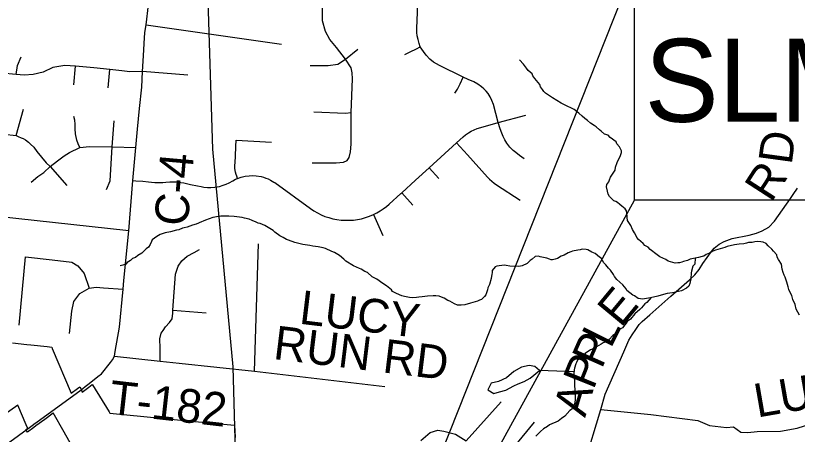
# Model space of a CAD drawing. Extents: x 0 to 39.3, y -3.9 to 22.
# Drawn here: x 3.818 to 5.137, y 19.174 to 19.881 of the extents above; entities that cross this region are included whole.
import ezdxf

# ---------------------------------------------------------------- set-up
doc = ezdxf.new("R2010")
doc.units = 0
for name, color, linetype in [('GM_X_Corporation', 7, 'Continuous'), ('GM_X_County_Road', 7, 'Continuous'), ('GM_X_County_Road_Text', 7, 'Continuous'), ('GM_X_Minor_Lake', 7, 'Continuous'), ('GM_X_Minor_River', 7, 'Continuous'), ('GM_X_Rail_Line', 7, 'Continuous'), ('GM_X_Township_Road', 7, 'Continuous'), ('GM_X_Township_Road_Text', 7, 'Continuous'), ('SH_Text', 7, 'Continuous')]:
    doc.layers.add(name, color=color, linetype=linetype)

msp = doc.modelspace()

# ---------------------------------------------------------------- linework, layer by layer
at = {"layer": 'GM_X_Corporation'}
for points in [[(3.8127, 19.3287), (3.8367, 19.3261), (3.8435, 19.3254), (3.871, 19.3224), (3.8789, 19.3216), (3.8798, 19.3194), (3.9114, 19.2441), (3.9222, 19.252), (3.9261, 19.2548), (3.9282, 19.2505), (3.93, 19.2458), (3.9413, 19.2541), (3.9471, 19.2583), (3.9474, 19.2578), (3.9755, 19.2126), (3.9769, 19.2103), (3.9937, 19.2087), (4.0288, 19.2052), (4.1022, 19.198), (4.187, 19.1897), (4.1885, 19.1693)], [(3.9157, 19.1502), (3.8998, 19.1781), (3.8812, 19.2105), (3.881, 19.2104), (3.8671, 19.1994), (3.867, 19.1994), (3.8522, 19.1886), (3.8522, 19.1886), (3.8484, 19.1858), (3.8378, 19.1781), (3.8368, 19.1799), (3.8353, 19.1825), (3.8368, 19.1835), (3.8382, 19.1845), (3.8356, 19.1905), (3.8216, 19.2234), (3.8216, 19.2234), (3.7948, 19.2043)]]:
    msp.add_lwpolyline(points, dxfattribs=at)
at = {"layer": 'GM_X_County_Road'}
msp.add_line((3.7009, 19.0841), (3.8433, 19.1878), dxfattribs=at)
for points in [[(3.9382, 19.2576), (3.939, 19.2582), (3.9568, 19.272), (3.9625, 19.2764), (3.9778, 19.2958), (3.9813, 19.3003), (3.9845, 19.3066), (3.9858, 19.3142), (3.9934, 19.3553), (3.9993, 19.4193), (4.0007, 19.4341), (4.0089, 19.5177), (4.0159, 19.6027), (4.0205, 19.6583), (4.0237, 19.6893), (4.0267, 19.7239), (4.0306, 19.7604), (4.0319, 19.7865), (4.0335, 19.8129), (4.0345, 19.8341), (4.0361, 19.8521), (4.0381, 19.8654), (4.0462, 19.9336)], [(3.8433, 19.1878), (3.8457, 19.1895), (3.851, 19.1933), (3.8518, 19.1939), (3.9284, 19.2497), (3.9382, 19.2576)]]:
    msp.add_lwpolyline(points, dxfattribs=at)
at = {"layer": 'GM_X_Minor_Lake'}
for points in [[(4.702, 19.282), (4.6938, 19.289), (4.6843, 19.2907), (4.6713, 19.2875), (4.6587, 19.2805), (4.6459, 19.2697), (4.6325, 19.2638), (4.6203, 19.2606), (4.6144, 19.2493), (4.6246, 19.2435), (4.6345, 19.2459), (4.6448, 19.2492), (4.6583, 19.2562)], [(4.6583, 19.2562), (4.6659, 19.2595), (4.6759, 19.2635), (4.6859, 19.269), (4.702, 19.282)]]:
    msp.add_lwpolyline(points, dxfattribs=at)
at = {"layer": 'GM_X_Minor_River'}
for points in [[(4.8115, 19.6807), (4.8059, 19.6861), (4.8029, 19.6881), (4.7973, 19.6935), (4.7943, 19.6955), (4.7879, 19.6994), (4.7826, 19.704), (4.7785, 19.7075), (4.774, 19.711), (4.7684, 19.7161), (4.7601, 19.7227), (4.7439, 19.7306), (4.7386, 19.7333), (4.7239, 19.7419), (4.7206, 19.7443), (4.7119, 19.7501), (4.7089, 19.7529), (4.7071, 19.7563), (4.7037, 19.7609), (4.7023, 19.7648), (4.6941, 19.7748), (4.6907, 19.779), (4.6897, 19.7825), (4.6829, 19.7883), (4.6799, 19.7921), (4.6747, 19.7991), (4.668, 19.8064)], [(5.1405, 19.3756), (5.135, 19.3856), (5.1332, 19.3933), (5.1292, 19.4021), (5.1278, 19.4086), (5.1252, 19.4128), (5.1226, 19.4189), (5.1216, 19.4235), (5.1194, 19.4311), (5.1161, 19.4396), (5.1147, 19.443), (5.1132, 19.4472), (5.1114, 19.4533), (5.11, 19.4614), (5.1049, 19.4694), (5.103, 19.4733), (5.1023, 19.4771), (5.0964, 19.4833), (5.0941, 19.4871), (5.0874, 19.4926), (5.0844, 19.4964), (5.0791, 19.4984), (5.075, 19.4992), (5.0704, 19.4997), (5.0654, 19.4994), (5.0609, 19.4983), (5.0544, 19.4981), (5.051, 19.497), (5.0464, 19.4959), (5.0388, 19.4953), (5.0311, 19.4943), (5.0185, 19.4911), (5.0143, 19.4897), (5.0029, 19.4864), (4.9987, 19.485), (4.9945, 19.4832), (4.9887, 19.4802), (4.9833, 19.4777), (4.9791, 19.4751), (4.9761, 19.4744), (4.9703, 19.4726), (4.9616, 19.4712), (4.9558, 19.4702), (4.9516, 19.4679), (4.9448, 19.4662), (4.9417, 19.4651), (4.9383, 19.464), (4.9352, 19.4637), (4.931, 19.4634), (4.9189, 19.4666), (4.9148, 19.4694), (4.9046, 19.4741), (4.9005, 19.4772), (4.8884, 19.4862), (4.8851, 19.49), (4.8794, 19.4932), (4.8765, 19.4966), (4.869, 19.5029), (4.866, 19.5063), (4.8645, 19.5102), (4.8623, 19.5144), (4.859, 19.5198), (4.8557, 19.5267), (4.8523, 19.5321), (4.8505, 19.5351), (4.8498, 19.5401), (4.8499, 19.5435), (4.8492, 19.5469), (4.8485, 19.5515), (4.8463, 19.555), (4.841, 19.5596), (4.8376, 19.5624), (4.8335, 19.5655), (4.8305, 19.5674), (4.8275, 19.5686), (4.823, 19.5729), (4.82, 19.5756), (4.8178, 19.5794), (4.8167, 19.5848), (4.815, 19.592), (4.8154, 19.5958), (4.8189, 19.6007), (4.8197, 19.6037), (4.8217, 19.6083), (4.8295, 19.6199), (4.8303, 19.6252), (4.8331, 19.6328), (4.8386, 19.6449), (4.8399, 19.6498), (4.8399, 19.6528), (4.8366, 19.6597), (4.8325, 19.6647), (4.8311, 19.6682), (4.8213, 19.6752), (4.8179, 19.6791), (4.8115, 19.6807)], [(4.452, 19.4182), (4.4434, 19.4252), (4.4374, 19.4287), (4.4276, 19.4365), (4.4197, 19.44), (4.4114, 19.4474), (4.4073, 19.449), (4.4009, 19.4529), (4.3979, 19.4545), (4.3881, 19.4588), (4.3753, 19.4667), (4.3719, 19.4698), (4.3644, 19.476), (4.3614, 19.4776), (4.3557, 19.4815), (4.3512, 19.4831), (4.341, 19.4878), (4.3369, 19.489), (4.3285, 19.4907), (4.3194, 19.492), (4.3145, 19.4928), (4.3062, 19.4941), (4.3027, 19.4946), (4.2891, 19.4979), (4.2785, 19.5018), (4.2751, 19.503), (4.2691, 19.5066), (4.2638, 19.5093), (4.2552, 19.5156), (4.2522, 19.5183), (4.2386, 19.5265), (4.2303, 19.5301), (4.2273, 19.5309), (4.2235, 19.5325), (4.2171, 19.5353), (4.2118, 19.5376), (4.2039, 19.5393), (4.2001, 19.5401), (4.1868, 19.5422), (4.1777, 19.5424), (4.164, 19.5423), (4.1598, 19.542), (4.1541, 19.5409), (4.1507, 19.5402), (4.1384, 19.5355), (4.1342, 19.534), (4.1315, 19.533), (4.1224, 19.5289), (4.1162, 19.5275), (4.1074, 19.5239), (4.1021, 19.5228), (4.0994, 19.5221), (4.0933, 19.5196), (4.0891, 19.5189), (4.0792, 19.516), (4.07, 19.5146), (4.062, 19.5114), (4.0559, 19.5084), (4.0524, 19.5054), (4.0485, 19.5025), (4.047, 19.4998), (4.0446, 19.4949), (4.0419, 19.4904), (4.0384, 19.4874), (4.0307, 19.48), (4.0241, 19.4759), (4.0203, 19.4729), (4.0153, 19.4711), (4.0115, 19.4677), (4.0061, 19.4644), (4.0037, 19.4614), (3.9988, 19.46), (3.9942, 19.4585)], [(4.9646, 19.4717), (4.9637, 19.4616), (4.9606, 19.4579), (4.9582, 19.45), (4.9577, 19.4469), (4.9572, 19.437), (4.9563, 19.4317), (4.9555, 19.4287), (4.9539, 19.4246), (4.9501, 19.4212), (4.9413, 19.4168), (4.9363, 19.4157), (4.926, 19.4133), (4.9172, 19.4123), (4.9069, 19.409), (4.9012, 19.4076), (4.889, 19.4048), (4.8791, 19.4031), (4.876, 19.4027), (4.8684, 19.4036), (4.862, 19.4079), (4.8594, 19.4091), (4.8541, 19.4134), (4.8489, 19.4173), (4.8478, 19.42), (4.8426, 19.4265), (4.8321, 19.4358), (4.8284, 19.4405), (4.8269, 19.4439), (4.8217, 19.4516), (4.8183, 19.4547), (4.8139, 19.4605), (4.8105, 19.464), (4.8057, 19.4717), (4.8031, 19.4736), (4.796, 19.4794), (4.7899, 19.4818), (4.7831, 19.4857), (4.7805, 19.4862), (4.774, 19.4867), (4.7702, 19.486), (4.7664, 19.4849), (4.7576, 19.4832), (4.7546, 19.4821), (4.7504, 19.4806), (4.7434, 19.4766), (4.7385, 19.4751), (4.7319, 19.4711), (4.7285, 19.47), (4.7239, 19.4689), (4.7213, 19.469), (4.7186, 19.4698), (4.7141, 19.4714), (4.7027, 19.4738), (4.7001, 19.475), (4.6944, 19.4744), (4.6893, 19.4699), (4.6859, 19.4677), (4.6809, 19.4628), (4.6728, 19.4588), (4.6671, 19.4577), (4.6515, 19.4584), (4.6458, 19.4593), (4.6424, 19.4597), (4.6298, 19.4584), (4.6272, 19.4569), (4.6221, 19.4509), (4.6217, 19.4471), (4.6212, 19.4445), (4.6204, 19.4373), (4.6175, 19.4271), (4.6148, 19.4218), (4.6143, 19.418), (4.6112, 19.4097), (4.6088, 19.407), (4.6038, 19.4022), (4.6007, 19.4007), (4.5973, 19.3989), (4.5854, 19.3957), (4.5759, 19.3932), (4.5698, 19.3925), (4.5633, 19.3923), (4.5584, 19.3946), (4.5505, 19.3993), (4.5471, 19.4005), (4.5411, 19.4044), (4.5362, 19.4057), (4.5324, 19.4073), (4.5267, 19.4081), (4.5222, 19.4082), (4.513, 19.4076), (4.5039, 19.4066), (4.4982, 19.4056), (4.4944, 19.4053), (4.4879, 19.405), (4.4822, 19.4051), (4.4739, 19.4071), (4.4697, 19.408), (4.4603, 19.4123), (4.4535, 19.4155), (4.452, 19.4182)], [(4.8902, 19.4051), (4.8831, 19.3969), (4.8797, 19.3947), (4.8766, 19.3913), (4.8739, 19.3876), (4.8712, 19.3853), (4.8627, 19.3779), (4.8553, 19.3689), (4.8499, 19.3648), (4.8483, 19.3618), (4.8417, 19.3543), (4.8379, 19.3517), (4.8313, 19.3446), (4.8256, 19.3412), (4.8194, 19.3345), (4.8136, 19.3304), (4.8094, 19.3286), (4.8059, 19.3264), (4.7979, 19.3223), (4.7913, 19.3183), (4.7879, 19.3168), (4.7791, 19.3109), (4.776, 19.3075), (4.7659, 19.2997), (4.7644, 19.2959), (4.7632, 19.2933), (4.7611, 19.2861), (4.7603, 19.2831), (4.7599, 19.277), (4.7601, 19.2705), (4.7608, 19.2644), (4.761, 19.256), (4.7613, 19.2503), (4.7616, 19.2465), (4.7618, 19.2374), (4.7622, 19.234), (4.7617, 19.2275), (4.7601, 19.2245), (4.7558, 19.2166), (4.7531, 19.2144), (4.7446, 19.205), (4.7388, 19.2013), (4.7334, 19.1968), (4.7189, 19.1906), (4.7154, 19.1876), (4.7085, 19.1836), (4.7035, 19.1795), (4.6988, 19.1746), (4.6957, 19.1712)], [(4.7601, 19.2799), (4.702, 19.282)]]:
    msp.add_lwpolyline(points, dxfattribs=at)
at = {"layer": 'GM_X_Rail_Line'}
msp.add_lwpolyline([(4.1271, 20.7), (4.1467, 20.5856), (4.1418, 20.4249), (4.139, 20.0148), (4.15, 19.6557), (4.1846, 19.2885), (4.1888, 19.1257), (4.2085, 18.9402), (4.2168, 18.8287), (4.2193, 18.7647), (4.2048, 18.6815), (4.1862, 18.6283)], dxfattribs=at)
at = {"layer": 'GM_X_Township_Road'}
for p, q in [((4.0381, 19.8654), (4.2664, 19.8328)), ((4.3747, 19.8073), (4.3951, 19.824)), ((3.9158, 19.764), (3.9187, 19.7953)), ((3.9738, 19.7588), (3.9771, 19.7901)), ((4.1085, 19.7803), (4.0319, 19.7865)), ((3.8187, 19.6786), (3.8309, 19.7232)), ((4.5618, 19.666), (4.5801, 19.6458)), ((4.5155, 19.6239), (4.532, 19.6062)), ((4.4693, 19.5819), (4.4883, 19.561)), ((4.0089, 19.5177), (3.7525, 19.5459)), ((4.4215, 19.5452), (4.4377, 19.5099)), ((4.2207, 19.2811), (4.2274, 19.4957)), ((4.0833, 19.3841), (4.1393, 19.3796)), ((4.5779, 19.1634), (4.6373, 19.2291))]:
    msp.add_line(p, q, dxfattribs=at)
for points in [[(4.318, 19.6326), (4.3589, 19.6327), (4.3709, 19.6334), (4.3773, 19.6365), (4.3805, 19.6416), (4.3831, 19.6509), (4.384, 19.6641), (4.3843, 19.7172), (4.3865, 19.7743), (4.3858, 19.7844), (4.3843, 19.7928), (4.3747, 19.8073), (4.3595, 19.827), (4.3483, 19.8404), (4.3405, 19.854), (4.3359, 19.8718), (4.3356, 19.8906), (4.337, 19.918), (4.3399, 20.0025)], [(4.0319, 19.7865), (4.0104, 19.7862), (3.997, 19.7878), (3.9771, 19.7901), (3.95, 19.7927), (3.9187, 19.7953), (3.9008, 19.7966), (3.8806, 19.7934), (3.8645, 19.7854), (3.8473, 19.7813), (3.832, 19.7803), (3.8186, 19.7816), (3.7945, 19.7836), (3.7711, 19.7857), (3.7472, 19.7888), (3.7335, 19.7963), (3.7243, 19.8116), (3.7035, 19.8543), (3.6849, 19.891)], [(4.6758, 19.6394), (4.6682, 19.6448), (4.6618, 19.6497), (4.6575, 19.6535), (4.652, 19.6591), (4.6468, 19.6659), (4.6431, 19.6715), (4.6405, 19.6767), (4.638, 19.6823), (4.6356, 19.6899), (4.6321, 19.7006), (4.624, 19.7307), (4.6215, 19.7379), (4.6186, 19.7439), (4.6151, 19.7495), (4.612, 19.7535), (4.6078, 19.7576), (4.604, 19.7606), (4.598, 19.7652), (4.5912, 19.769), (4.5815, 19.7733), (4.5728, 19.7772), (4.5329, 19.7966), (4.523, 19.8025), (4.5168, 19.8074), (4.5106, 19.814), (4.5062, 19.8201), (4.5032, 19.824), (4.5005, 19.8282), (4.4987, 19.8338), (4.4968, 19.8406), (4.4956, 19.8469), (4.495, 19.8525), (4.4949, 19.86), (4.4954, 19.8721), (4.4963, 19.9017)], [(4.4744, 19.8155), (4.4834, 19.8197), (4.4941, 19.8246), (4.5005, 19.8282)], [(3.8186, 19.7816), (3.8212, 19.7966), (3.8271, 19.8116)], [(4.3151, 19.7969), (4.345, 19.7966), (4.3615, 19.799), (4.3747, 19.8073)], [(4.5591, 19.7499), (4.5633, 19.7569), (4.5681, 19.7657), (4.5728, 19.7772)], [(3.926, 19.6583), (3.9235, 19.6647), (3.9212, 19.6707), (3.9191, 19.6816), (3.9186, 19.6901), (3.9182, 19.6978), (3.9175, 19.7046), (3.9162, 19.7104)], [(4.3212, 19.7185), (4.3742, 19.7163), (4.3843, 19.7172)], [(4.4928, 19.6033), (4.5155, 19.6239), (4.5618, 19.666), (4.573, 19.6761), (4.5772, 19.6797), (4.5818, 19.683), (4.5866, 19.6858), (4.5915, 19.6883), (4.5967, 19.6905), (4.603, 19.6919), (4.6321, 19.7006), (4.6788, 19.713)], [(3.9713, 19.5874), (3.9775, 19.6023), (3.9809, 19.6595), (3.9842, 19.7036)], [(3.7631, 19.6852), (3.7925, 19.6815), (3.8137, 19.6793), (3.8187, 19.6786), (3.8224, 19.677), (3.8274, 19.6749), (3.8306, 19.6734), (3.8347, 19.6713), (3.8398, 19.6674), (3.843, 19.6639), (3.8484, 19.6588), (3.8539, 19.6516), (3.8692, 19.6327), (3.8759, 19.6265), (3.9041, 19.5944)], [(4.1924, 19.6062), (4.191, 19.6098), (4.1899, 19.6127), (4.1889, 19.6168), (4.1884, 19.6198), (4.188, 19.6235), (4.1879, 19.6278), (4.1881, 19.6333), (4.1887, 19.6439), (4.1896, 19.66), (4.1902, 19.6705), (4.2496, 19.6672)], [(3.8441, 19.5998), (3.8556, 19.6096), (3.8652, 19.6163), (3.8759, 19.6265), (3.8885, 19.6358), (3.8996, 19.6445), (3.909, 19.6499), (3.926, 19.6583), (3.9425, 19.6602), (3.9809, 19.6595), (4.0205, 19.6583)], [(4.5801, 19.6458), (4.614, 19.6085), (4.6175, 19.6048), (4.6212, 19.6015), (4.6252, 19.5983), (4.6293, 19.5954), (4.6693, 19.5695)], [(4.0159, 19.6027), (4.0206, 19.6024), (4.0326, 19.6013), (4.042, 19.6004), (4.0474, 19.5999), (4.0529, 19.5994), (4.0591, 19.5991), (4.066, 19.5993), (4.0713, 19.5998), (4.0783, 19.6004), (4.084, 19.6005), (4.0903, 19.6002), (4.0966, 19.5994), (4.1017, 19.5985), (4.1131, 19.5962), (4.125, 19.5937), (4.1312, 19.5924), (4.1354, 19.5917), (4.1418, 19.591), (4.1472, 19.5909), (4.1542, 19.5914), (4.1618, 19.5928), (4.1682, 19.5946), (4.1732, 19.5964), (4.1781, 19.5987), (4.1842, 19.6022), (4.189, 19.6047), (4.1924, 19.6062), (4.1985, 19.6083), (4.205, 19.6099), (4.2118, 19.6108), (4.2179, 19.611), (4.224, 19.6107), (4.2323, 19.6093), (4.2361, 19.6084), (4.2403, 19.6069), (4.2442, 19.6054), (4.2482, 19.6034), (4.2537, 19.6001), (4.2551, 19.5992), (4.3152, 19.5554), (4.321, 19.5515), (4.3271, 19.548), (4.3333, 19.5449), (4.3398, 19.5422), (4.3464, 19.54), (4.3532, 19.5382), (4.36, 19.5368), (4.3669, 19.5359), (4.3739, 19.5355), (4.3809, 19.5355), (4.3879, 19.536), (4.3948, 19.5369), (4.3949, 19.5369), (4.4017, 19.5383), (4.4084, 19.5402), (4.415, 19.5424), (4.4215, 19.5452), (4.4273, 19.548), (4.4329, 19.5513), (4.4383, 19.5549), (4.4435, 19.5588), (4.4484, 19.563), (4.4681, 19.5809), (4.4693, 19.5819), (4.4928, 19.6033)], [(4.8055, 19.2165), (4.8125, 19.2423), (4.8439, 19.3136), (4.8524, 19.3331), (4.8579, 19.3421), (4.8642, 19.3514), (4.8701, 19.36), (4.8752, 19.3648), (4.888, 19.3762), (4.9233, 19.4076), (4.9551, 19.4352), (4.964, 19.4437), (4.9711, 19.4526), (4.9774, 19.4627), (4.9919, 19.4828), (4.9966, 19.4884), (5.0051, 19.4954), (5.0136, 19.4997), (5.027, 19.5047), (5.0555, 19.5104), (5.0681, 19.5139), (5.0773, 19.5178), (5.0887, 19.5239), (5.0981, 19.5339), (5.1253, 19.5724), (5.1301, 19.5791), (5.1371, 19.5899)], [(4.0617, 19.2979), (4.0618, 19.3199), (4.061, 19.3357), (4.0634, 19.3452), (4.0668, 19.3497), (4.0705, 19.356), (4.0775, 19.363), (4.0821, 19.3692), (4.0833, 19.3788), (4.0833, 19.3841), (4.0879, 19.4446), (4.092, 19.4579), (4.0983, 19.4674), (4.1074, 19.4753), (4.1194, 19.4815), (4.1281, 19.4865)], [(3.8237, 19.3585), (3.8345, 19.4741), (3.8793, 19.4686), (3.9129, 19.4648), (3.9227, 19.4588), (3.9334, 19.4457), (3.9417, 19.4209)], [(3.9085, 19.3447), (3.9126, 19.3824), (3.9163, 19.3985), (3.926, 19.4123), (3.9417, 19.4209), (3.954, 19.4226), (3.9661, 19.4214), (3.9993, 19.4193)], [(3.9845, 19.3066), (4.0617, 19.2979), (4.0936, 19.2943), (4.2207, 19.2811), (4.4406, 19.2551)], [(4.6708, 18.7114), (4.6757, 18.7479), (4.6807, 18.7768), (4.6845, 18.7939), (4.6879, 18.8172), (4.6921, 18.839), (4.7012, 18.8704), (4.7121, 18.9084), (4.7221, 18.9412), (4.7502, 19.0339), (4.8055, 19.2165)], [(4.8055, 19.2165), (4.8894, 19.2078), (4.9688, 19.1977), (4.9885, 19.1894), (5.0176, 19.1862), (5.0294, 19.1869), (5.0413, 19.1782), (5.0531, 19.1775), (5.0693, 19.1791), (5.1087, 19.18), (5.1366, 19.1846), (5.1612, 19.1926)], [(4.2668, 18.9095), (4.2913, 18.9051), (4.3364, 18.9083), (4.3787, 18.9178), (4.4079, 18.9269), (4.4261, 18.9352), (4.4553, 18.9498), (4.4878, 18.9691), (4.5119, 18.9885), (4.5673, 19.0447), (4.5957, 19.0774), (4.6273, 19.1138), (4.6466, 19.1379), (4.6932, 19.1952)], [(4.5018, 19.164), (4.5171, 19.1773), (4.5304, 19.1816), (4.5406, 19.1799), (4.56, 19.175), (4.5779, 19.1634)]]:
    msp.add_lwpolyline(points, dxfattribs=at)
at = {"layer": 'SH_Text'}
for q in [(4.8619, 19.963), (4.8619, 19.5697)]:
    msp.add_line((4.2977, 18.5414), q, dxfattribs=at)
msp.add_lwpolyline([(4.8619, 19.963), (6.1914, 19.963), (6.1914, 19.5697), (4.8619, 19.5697)], close=True, dxfattribs=at)

# ---------------------------------------------------------------- texts
at = {"layer": 'GM_X_County_Road_Text'}
msp.add_text('C-4', height=0.05682, rotation=84.9719, dxfattribs=at).set_placement((4.1081, 19.5244))
at = {"layer": 'GM_X_Township_Road_Text'}
for s, height, rotation, p in [('D', 0.0568, 82.2449, (5.1272, 19.6281)), ('R', 0.0568, 57.1771, (5.0927, 19.564)), ('LUCY', 0.05682, 353.1571, (4.295, 19.3613)), ('E', 0.0568, 50.3261, (4.8391, 19.353)), ('RUN RD', 0.05682, 353.0334, (4.2512, 19.3017)), ('L', 0.0568, 63.3104, (4.8219, 19.3178)), ('P', 0.0568, 66.2218, (4.8067, 19.2834)), ('P', 0.0568, 68.1298, (4.7927, 19.2483)), ('U', 0.0568, 9.8774, (5.1111, 19.2099)), ('T-182', 0.05682, 353.5699, (3.9737, 19.2093)), ('L', 0.0568, 9.8843, (5.0692, 19.2026)), ('A', 0.0568, 73.307, (4.7787, 19.2017))]:
    msp.add_text(s, height=height, rotation=rotation, dxfattribs=at).set_placement(p)
at = {"layer": 'SH_Text'}
msp.add_text('SLM 5.88-5.91', height=0.14, dxfattribs=at).set_placement((4.8792, 19.7017))

doc.saveas('drawing.dxf')
